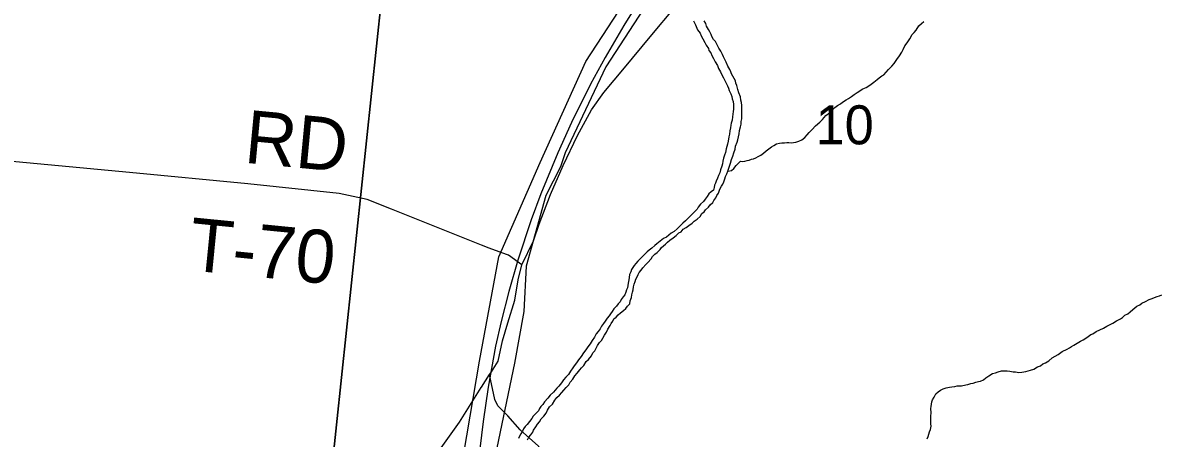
# Model space of a CAD drawing. Extents: x 0 to 1064, y 0 to 440.
# Drawn here: x 203.09 to 222.69, y 210.93 to 218.05 of the extents above; entities that cross this region are included whole.
import ezdxf

# ---------------------------------------------------------------- set-up
doc = ezdxf.new("R2010")
doc.units = 0
for name, color, linetype in [('GM_X_City_Street', 7, 'Continuous'), ('GM_X_Corporation', 7, 'Continuous'), ('GM_X_County_Road', 7, 'Continuous'), ('GM_X_Minor_River', 7, 'Continuous'), ('GM_X_Rail_Line', 7, 'Continuous'), ('GM_X_Section', 7, 'Continuous'), ('GM_X_Section_Text', 7, 'Continuous'), ('GM_X_Township_Road', 7, 'Continuous'), ('GM_X_Township_Road_Text', 7, 'Continuous'), ('GM_X_US_Route', 7, 'Continuous')]:
    doc.layers.add(name, color=color, linetype=linetype)

msp = doc.modelspace()

# ---------------------------------------------------------------- linework, layer by layer
at = {"layer": 'GM_X_City_Street'}
msp.add_lwpolyline([(211.378, 214.075), (211.081, 214.185)], dxfattribs=at)
at = {"layer": 'GM_X_Corporation'}
for points in [[(203.989, 197.65), (205.516, 198.95), (207.084, 201.36), (207.713, 202.35), (208.855, 203.949), (209.655, 205.692), (210.132, 207.52), (210.474, 209.196), (210.646, 210.662), (210.913, 212.243), (211.242, 214.036), (211.95, 215.652), (212.737, 217.384), (213.866, 219.122)], [(214.197, 219.018), (213.079, 217.296), (212.379, 215.817), (212.299, 215.581), (212.048, 215.089), (211.715, 213.873), (211.673, 213.098), (211.512, 212.211), (211.179, 210.624), (210.97, 208.948), (210.651, 207.406), (210.15, 205.589), (209.318, 203.828), (208.156, 202.119), (207.503, 201.321), (205.664, 198.66), (204.117, 197.343)]]:
    msp.add_lwpolyline(points, dxfattribs=at)
at = {"layer": 'GM_X_County_Road'}
msp.add_lwpolyline([(211.986, 208.393), (212.035, 208.532), (212.055, 208.725), (212.057, 208.972), (212.105, 209.621), (212.055, 210.362), (212.047, 210.549), (211.926, 210.786), (211.608, 211.071), (211.401, 211.309), (211.228, 211.479), (211.177, 211.59), (211.086, 212.015)], dxfattribs=at)
at = {"layer": 'GM_X_Minor_River'}
for points in [[(214.578, 218.084), (214.612, 218.016), (214.646, 217.93), (214.692, 217.868)], [(215.253, 217.134), (215.23, 217.172), (215.219, 217.208), (215.202, 217.245), (215.167, 217.307), (215.139, 217.375), (215.116, 217.418), (215.093, 217.467), (215.076, 217.504), (215.048, 217.56), (215.013, 217.615), (214.979, 217.683), (214.956, 217.727), (214.92, 217.764), (214.892, 217.814), (214.881, 217.85), (214.858, 217.893), (214.835, 217.931), (214.8, 217.992), (214.789, 218.035), (214.76, 218.085)], [(215.168, 215.504), (215.23, 215.514), (215.267, 215.549), (215.312, 215.603), (215.343, 215.638), (215.381, 215.673), (215.424, 215.672), (215.46, 215.677), (215.497, 215.688), (215.534, 215.693), (215.571, 215.71), (215.608, 215.715), (215.645, 215.732), (215.688, 215.755), (215.732, 215.778), (215.775, 215.813), (215.825, 215.854), (215.869, 215.889), (215.913, 215.924), (215.956, 215.947), (216, 215.97), (216.049, 215.987), (216.092, 215.991), (216.14, 215.99), (216.177, 215.995), (216.214, 215.994), (216.256, 215.992), (216.293, 215.997), (216.33, 216.002), (216.385, 216.019), (216.434, 216.042), (216.484, 216.083), (216.523, 216.13), (216.56, 216.165), (216.611, 216.218), (216.668, 216.283), (216.743, 216.342), (216.787, 216.389), (216.844, 216.46), (216.906, 216.507), (216.957, 216.554), (217.001, 216.595), (217.044, 216.63), (217.094, 216.659), (217.132, 216.688), (217.194, 216.729), (217.231, 216.752), (217.287, 216.786), (217.331, 216.821), (217.381, 216.856), (217.48, 216.914), (217.536, 216.937), (217.598, 216.977), (217.667, 217.03), (217.723, 217.076), (217.76, 217.106), (217.804, 217.141), (217.841, 217.158), (217.879, 217.199), (217.917, 217.247), (217.974, 217.306), (218.018, 217.353), (218.063, 217.418), (218.108, 217.484), (218.146, 217.543), (218.172, 217.591), (218.198, 217.651), (218.237, 217.704), (218.282, 217.776), (218.327, 217.847), (218.358, 217.883), (218.39, 217.924), (218.441, 217.995), (218.485, 218.037), (218.523, 218.072)], [(214.692, 217.868), (214.709, 217.825), (214.738, 217.776), (214.772, 217.708), (214.795, 217.665), (214.836, 217.609), (214.841, 217.572), (214.876, 217.535), (214.893, 217.486), (214.922, 217.436), (214.95, 217.381), (214.991, 217.319), (215.007, 217.263), (215.042, 217.208), (215.07, 217.146), (215.093, 217.103), (215.116, 217.06), (215.145, 217.004), (215.162, 216.967), (215.179, 216.93), (215.19, 216.887), (215.218, 216.832), (215.235, 216.783), (215.24, 216.746), (215.257, 216.697), (215.261, 216.648), (215.266, 216.606), (215.265, 216.569), (215.257, 216.527), (215.255, 216.479), (215.248, 216.436), (215.24, 216.376), (215.226, 216.328), (215.219, 216.292), (215.211, 216.249), (215.203, 216.195), (215.196, 216.141), (215.182, 216.092), (215.173, 216.02), (215.159, 215.966), (215.152, 215.929), (215.138, 215.887), (215.124, 215.827), (215.111, 215.779), (215.09, 215.725), (215.083, 215.676), (215.075, 215.628), (215.062, 215.592), (215.041, 215.526), (215.028, 215.478), (215.008, 215.43), (214.988, 215.382), (214.968, 215.334), (214.955, 215.298), (214.941, 215.262), (214.934, 215.226), (214.92, 215.178), (214.883, 215.148), (214.839, 215.113), (214.813, 215.072), (214.781, 215.024), (214.749, 214.982), (214.699, 214.941), (214.661, 214.888), (214.642, 214.852), (214.604, 214.811), (214.56, 214.77), (214.522, 214.734), (214.484, 214.693), (214.44, 214.652), (214.396, 214.611), (214.34, 214.558), (214.296, 214.517), (214.245, 214.47), (214.196, 214.441), (214.158, 214.406), (214.114, 214.371), (214.065, 214.348), (214.008, 214.301), (213.952, 214.26), (213.915, 214.231), (213.864, 214.184), (213.821, 214.149), (213.783, 214.12), (213.752, 214.084), (213.701, 214.037), (213.657, 213.996), (213.626, 213.961), (213.588, 213.919), (213.562, 213.884), (213.517, 213.818), (213.504, 213.776), (213.484, 213.734), (213.476, 213.68), (213.469, 213.638), (213.461, 213.583), (213.454, 213.541), (213.446, 213.505), (213.433, 213.469), (213.419, 213.427), (213.4, 213.385)], [(212.971, 212.566), (213.002, 212.602), (213.028, 212.643), (213.054, 212.691), (213.086, 212.745), (213.112, 212.793), (213.151, 212.858), (213.17, 212.894), (213.196, 212.93), (213.216, 212.972), (213.253, 213.001), (213.291, 213.042), (213.329, 213.077), (213.378, 213.112), (213.422, 213.147), (213.448, 213.189), (213.486, 213.23), (213.494, 213.279), (213.514, 213.339), (213.521, 213.381), (213.535, 213.429), (213.543, 213.471), (213.55, 213.52), (213.564, 213.568), (213.578, 213.61), (213.591, 213.652), (213.611, 213.694), (213.63, 213.73), (213.65, 213.766), (213.682, 213.807), (213.713, 213.849), (213.764, 213.902), (213.795, 213.937), (213.852, 214.002), (213.878, 214.038), (213.916, 214.079), (213.959, 214.108), (214.01, 214.161), (214.029, 214.197), (214.098, 214.25), (214.136, 214.285), (214.173, 214.32), (214.23, 214.361), (214.28, 214.402), (214.33, 214.449), (214.367, 214.466), (214.399, 214.508), (214.455, 214.536), (214.498, 214.571), (214.554, 214.612), (214.592, 214.647), (214.642, 214.682), (214.692, 214.729), (214.724, 214.777), (214.762, 214.806), (214.787, 214.842), (214.838, 214.889), (214.863, 214.924), (214.907, 214.965), (214.927, 215.001), (214.959, 215.049), (214.978, 215.085), (215.004, 215.126), (215.03, 215.198), (215.056, 215.246), (215.082, 215.282), (215.096, 215.324), (215.115, 215.372), (215.129, 215.414), (215.149, 215.456), (215.168, 215.504), (215.182, 215.558), (215.21, 215.642), (215.23, 215.702), (215.25, 215.762), (215.27, 215.816), (215.291, 215.883), (215.298, 215.931), (215.325, 216.003), (215.338, 216.039), (215.352, 216.093), (215.36, 216.142), (215.368, 216.202), (215.382, 216.262), (215.396, 216.31), (215.397, 216.353), (215.405, 216.401), (215.406, 216.438), (215.408, 216.498), (215.404, 216.565), (215.407, 216.632), (215.402, 216.681), (215.391, 216.723), (215.381, 216.778), (215.353, 216.846), (215.337, 216.907), (215.32, 216.975), (215.303, 217.011), (215.299, 217.054), (215.276, 217.091), (215.253, 217.134)], [(213.4, 213.385), (213.374, 213.349), (213.342, 213.302), (213.323, 213.266), (213.291, 213.23), (213.259, 213.189), (213.215, 213.142), (213.183, 213.1), (213.157, 213.058), (213.132, 213.023), (213.1, 212.981), (213.068, 212.934), (213.036, 212.892), (213.004, 212.845), (212.979, 212.803), (212.947, 212.755), (212.909, 212.714), (212.883, 212.66), (212.844, 212.601), (212.806, 212.541), (212.767, 212.494), (212.735, 212.44), (212.697, 212.386), (212.652, 212.327), (212.608, 212.268), (212.576, 212.22), (212.537, 212.167), (212.512, 212.131), (212.473, 212.072), (212.435, 212.018), (212.391, 211.971), (212.353, 211.924), (212.315, 211.876), (212.27, 211.817), (212.239, 211.781), (212.182, 211.716), (212.125, 211.663), (212.081, 211.61), (212.024, 211.551), (211.998, 211.503), (211.966, 211.468), (211.941, 211.432), (211.921, 211.396), (211.877, 211.349), (211.833, 211.302), (211.807, 211.26), (211.769, 211.213), (211.731, 211.16), (211.693, 211.124), (211.667, 211.083), (211.648, 211.047), (211.622, 210.999), (211.596, 210.957), (211.583, 210.921)], [(220.607, 212.215), (220.663, 212.25), (220.725, 212.303), (220.825, 212.36), (220.893, 212.413), (220.98, 212.453), (221.017, 212.476), (221.054, 212.499), (221.092, 212.522), (221.148, 212.557), (221.21, 212.591), (221.253, 212.614), (221.297, 212.643), (221.34, 212.666), (221.384, 212.701), (221.421, 212.712), (221.477, 212.753), (221.539, 212.781), (221.601, 212.81), (221.657, 212.845), (221.725, 212.879), (221.762, 212.896), (221.824, 212.937), (221.892, 212.971), (221.929, 212.994), (221.967, 213.035), (222.017, 213.058), (222.06, 213.093), (222.104, 213.134), (222.173, 213.187), (222.223, 213.21), (222.26, 213.239), (222.322, 213.267), (222.384, 213.302), (222.433, 213.319), (222.476, 213.335), (222.52, 213.352), (222.563, 213.369), (222.6, 213.386)], [(211.734, 210.898), (211.76, 210.94), (211.792, 210.982), (211.824, 211.029), (211.837, 211.065), (211.876, 211.119), (211.908, 211.166), (211.939, 211.208), (211.972, 211.255), (212.016, 211.303), (212.054, 211.356), (212.08, 211.404), (212.112, 211.463), (212.163, 211.51), (212.201, 211.576), (212.239, 211.623), (212.283, 211.665), (212.321, 211.706), (212.359, 211.747), (212.397, 211.795), (212.441, 211.842), (212.467, 211.884), (212.512, 211.937), (212.544, 211.997), (212.588, 212.038), (212.633, 212.097), (212.658, 212.133), (212.702, 212.174), (212.741, 212.239), (212.778, 212.275), (212.829, 212.34), (212.855, 212.388), (212.887, 212.423), (212.913, 212.471), (212.932, 212.513), (212.971, 212.566)], [(218.579, 210.912), (218.598, 210.954), (218.619, 211.032), (218.639, 211.074), (218.647, 211.134), (218.642, 211.171), (218.645, 211.25), (218.646, 211.304), (218.648, 211.359), (218.645, 211.432), (218.652, 211.468), (218.653, 211.51), (218.661, 211.547), (218.674, 211.583), (218.7, 211.63), (218.732, 211.684), (218.77, 211.719), (218.807, 211.749), (218.857, 211.771), (218.906, 211.788), (218.961, 211.799), (219.004, 211.803), (219.053, 211.814), (219.096, 211.825), (219.132, 211.824), (219.169, 211.822), (219.243, 211.838), (219.279, 211.843), (219.328, 211.86), (219.371, 211.871), (219.415, 211.888), (219.458, 211.899), (219.494, 211.903), (219.544, 211.926), (219.588, 211.961), (219.637, 211.996), (219.7, 212.037), (219.749, 212.047), (219.798, 212.064), (219.853, 212.081), (219.908, 212.079), (219.951, 212.078), (219.999, 212.076), (220.054, 212.062), (220.096, 212.061), (220.151, 212.053), (220.2, 212.058), (220.236, 212.063), (220.273, 212.068), (220.31, 212.079), (220.353, 212.089), (220.408, 212.106), (220.47, 212.147), (220.52, 212.163), (220.564, 212.198), (220.607, 212.215)]]:
    msp.add_lwpolyline(points, dxfattribs=at)
at = {"layer": 'GM_X_Rail_Line'}
msp.add_lwpolyline([(213.947, 218.905), (213.383, 218.003), (213.063, 217.452), (212.817, 216.995), (212.489, 216.341), (212.253, 215.819), (211.962, 215.116), (211.796, 214.667), (211.569, 213.976), (211.418, 213.442), (211.286, 212.927), (211.187, 212.505), (211.06, 211.799), (210.978, 211.213), (210.916, 210.741)], dxfattribs=at)
at = {"layer": 'GM_X_Section'}
for points in [[(193.683, 227.253), (210.005, 225.771), (208.207, 208.717), (191.936, 210.308)], [(210.005, 225.771), (226.227, 224.201), (224.284, 207.156), (208.207, 208.717)]]:
    msp.add_lwpolyline(points, close=True, dxfattribs=at)
at = {"layer": 'GM_X_Township_Road'}
for points in [[(211.081, 214.185), (210.946, 214.236), (209.404, 214.851), (208.991, 215.018), (208.51, 215.119), (206.946, 215.286), (204.918, 215.482), (199.136, 216.024), (193.018, 216.594), (192.834, 216.616), (192.666, 216.744), (192.621, 216.915), (193.096, 221.739), (193.018, 221.979), (192.817, 222.108), (190.566, 223.259), (189.13, 223.99), (188.767, 224.119), (186.778, 224.27), (186.571, 224.295), (186.454, 224.354), (186.311, 224.493), (185.355, 225.63)], [(211.64, 213.899), (211.41, 214.063), (211.378, 214.075)]]:
    msp.add_lwpolyline(points, dxfattribs=at)
at = {"layer": 'GM_X_US_Route'}
for points in [[(211.117, 212.064), (211.232, 212.243), (211.309, 212.594), (211.398, 212.906), (211.516, 213.292), (211.577, 213.638), (211.64, 213.899), (211.84, 214.308), (211.933, 214.597), (212.127, 215.104), (212.346, 215.603), (212.589, 216.114), (212.831, 216.558), (213.044, 216.851), (213.395, 217.274), (213.834, 217.805), (214.278, 218.336)], [(210.944, 211.794), (210.948, 211.8), (211.086, 212.015), (211.117, 212.064)], [(203.076, 205.821), (203.882, 206.275), (204.983, 206.881), (205.687, 207.295), (206.254, 207.616), (207.023, 208.042), (207.616, 208.39), (208.076, 208.627), (208.143, 208.67), (208.441, 208.862), (209.034, 209.332), (209.47, 209.757), (209.791, 210.129), (210.14, 210.602), (210.569, 211.201), (210.944, 211.794)]]:
    msp.add_lwpolyline(points, dxfattribs=at)

# ---------------------------------------------------------------- texts
at = {"layer": 'GM_X_Section_Text'}
msp.add_text('10', height=0.6697, rotation=0, dxfattribs=at).set_placement((216.67, 215.964))
at = {"layer": 'GM_X_Township_Road_Text'}
for s, rotation, p in [('RD', 354.5872, (206.866, 215.651)), ('T-70', 354.3588, (205.909, 213.807))]:
    msp.add_text(s, height=0.9091, rotation=rotation, dxfattribs=at).set_placement(p)

doc.saveas('drawing.dxf')
